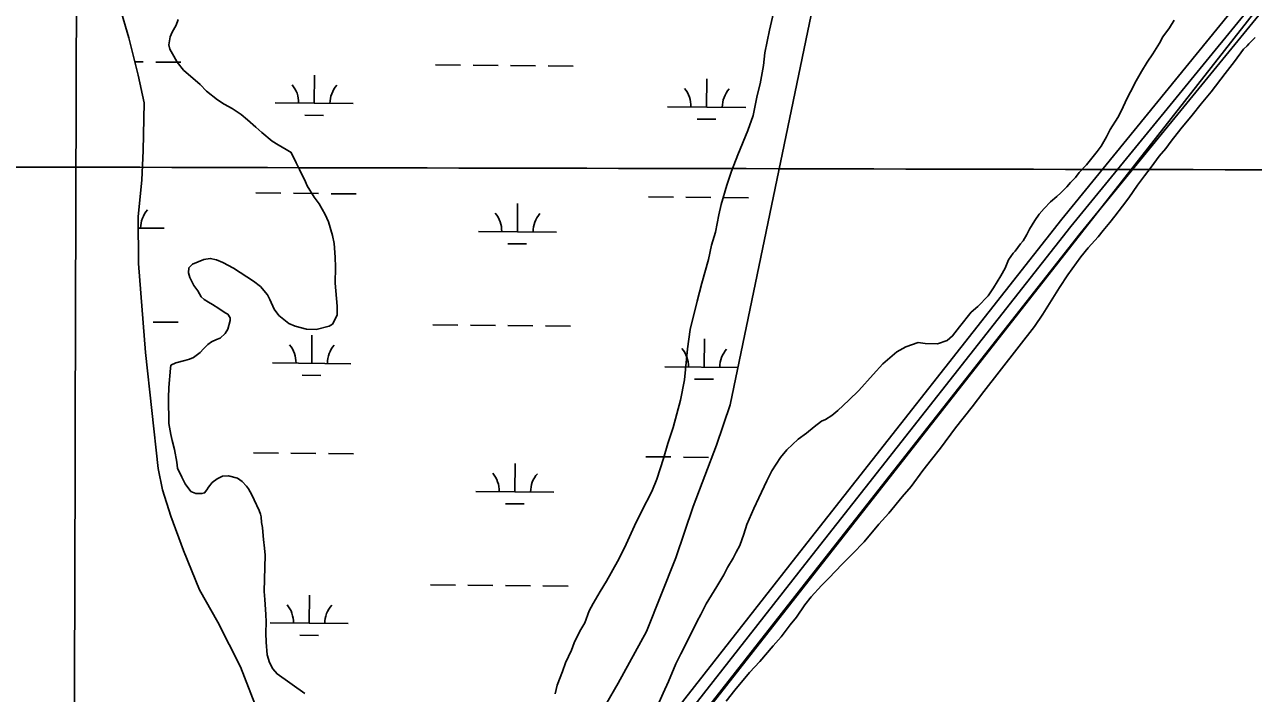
# Model space of a CAD drawing. Extents: x 3192986 to 3230865, y 867483 to 892886.
# Drawn here: x 3202375 to 3203947, y 884361 to 885217 of the extents above; entities that cross this region are included whole.
import ezdxf

# ---------------------------------------------------------------- set-up
doc = ezdxf.new("R2010")
doc.units = 0
for name, color, linetype in [('V-GRID-MAJR', 7, 'Continuous'), ('V-ROAD-CNTR', 7, 'Continuous'), ('V-SITE-VEGE', 7, 'Continuous'), ('V-TOPO-SHOR', 7, 'Continuous'), ('V-WETL-SWMP', 7, 'Continuous')]:
    doc.layers.add(name, color=color, linetype=linetype)

msp = doc.modelspace()

# ---------------------------------------------------------------- linework, layer by layer
at = {"layer": 'V-GRID-MAJR'}
for points in [[(3202414.6, 872911), (3202427.8, 878971.7), (3202441, 885034.4), (3202454.2, 891097.1), (3202454.2, 891099)], [(3197214.9, 885046.1), (3202441, 885034.4), (3207667.2, 885023.3), (3212893.3, 885013.1), (3218119.5, 885003.6), (3223345.6, 884994.8), (3228571.8, 884986.9)]]:
    msp.add_spline(points, degree=3, dxfattribs=at)
at = {"layer": 'V-ROAD-CNTR'}
for points in [[(3206173.4, 887052.4), (3206026.3, 886975.7), (3205875.6, 886886.5), (3205754.6, 886818.6), (3205682.3, 886761.9), (3205618.6, 886704), (3205523.9, 886660.2), (3205350.7, 886564.7), (3205162.5, 886463.5), (3204932.3, 886350.1), (3204813.8, 886286.4), (3204732.1, 886238.3), (3204662.4, 886184.8), (3204612.3, 886107.3), (3204470.3, 885951.9), (3204282, 885700.2), (3204145.4, 885513.8), (3203930.7, 885248), (3203702, 884968.1), (3203366.3, 884541.2), (3202911, 883960.2), (3202738.9, 883744.2)], [(3206180.3, 887039.1), (3206033.6, 886962.6), (3205883.1, 886873.5), (3205762.9, 886806.1), (3205692, 886750.4), (3205627, 886691.4), (3205530.7, 886646.8), (3205357.8, 886551.5), (3205169.4, 886450.2), (3204939.2, 886336.7), (3204821.2, 886273.3), (3204740.5, 886225.8), (3204673.6, 886174.4), (3204624.2, 886098.2), (3204481.8, 885942.3), (3204294.1, 885691.3), (3204157.3, 885504.7), (3203942.4, 885238.5), (3203713.7, 884958.7), (3203378.1, 884532), (3202922.8, 883950.9), (3202587, 883529.5)], [(3206187.1, 887025.8), (3206040.9, 886949.5), (3205890.5, 886860.5), (3205771.3, 886793.6), (3205701.7, 886739), (3205635.4, 886678.7), (3205537.4, 886633.4), (3205365, 886538.3), (3205176.2, 886436.9), (3204946.1, 886323.4), (3204828.5, 886260.2), (3204748.9, 886213.3), (3204684.7, 886164.1), (3204636.1, 886089), (3204493.4, 885932.7), (3204306.1, 885682.4), (3204169.2, 885495.5), (3203954, 885229.1), (3203725.4, 884949.4), (3203389.9, 884522.7), (3202934.5, 883941.6), (3202598.7, 883520.2)]]:
    msp.add_lwpolyline(points, dxfattribs=at)
at = {"layer": 'V-SITE-VEGE'}
for points in [[(3203333.2, 885231.9), (3203327.9, 885209.9), (3203322.2, 885180.9), (3203320.3, 885164.4), (3203316.3, 885141), (3203312.5, 885126), (3203307.1, 885100.7), (3203300.3, 885081.2), (3203287.6, 885050.4), (3203279.4, 885029.5), (3203273.7, 885011.3), (3203266.3, 884986.5), (3203263.5, 884973.4), (3203259.1, 884951.4), (3203253.9, 884934.6), (3203250, 884916.3), (3203241.5, 884886), (3203235.6, 884863), (3203226.5, 884826.6), (3203223.4, 884802.2), (3203219.3, 884762.2), (3203214.3, 884736.5), (3203204.7, 884701.4), (3203198, 884680.9), (3203192.7, 884661.7), (3203183.9, 884635.1), (3203177.7, 884619.3), (3203164.2, 884593.8), (3203155.6, 884575.7), (3203142.5, 884547.3), (3203133.5, 884529.7), (3203119.5, 884504.7)], [(3203279.4, 885029.5), (3203287.6, 885050.4), (3203300.3, 885081.2), (3203307.1, 885100.7), (3203312.5, 885126), (3203316.3, 885141), (3203320.3, 885164.4), (3203322.2, 885180.9), (3203327.9, 885209.9), (3203333.2, 885231.9)], [(3202566.1, 885176.3), (3202561.2, 885185.4), (3202560, 885191.1), (3202561.7, 885201), (3202564.3, 885207), (3202569.3, 885216.3), (3202571.8, 885223.3)], [(3202571.8, 885223.3), (3202569.3, 885216.3), (3202564.3, 885207), (3202561.7, 885201), (3202560, 885191.1), (3202561.2, 885185.4), (3202566.1, 885176.3), (3202570.6, 885168.7), (3202578.8, 885158.5), (3202599.9, 885140), (3202608.1, 885131.7), (3202621.9, 885120.4), (3202630.7, 885115), (3202640.9, 885109.5), (3202652.4, 885101.6), (3202660.3, 885095.2), (3202671.3, 885085.4), (3202678.6, 885078.6), (3202691.9, 885067.8), (3202699.8, 885062.9), (3202710, 885056.9), (3202716.5, 885053.4), (3202722.7, 885040), (3202727.1, 885031.4), (3202734.6, 885015.6), (3202736.8, 885010.4), (3202745.8, 884996), (3202752.2, 884987.7), (3202759.7, 884973.8)], [(3203845.6, 885222.3), (3203839.7, 885212.6), (3203831.3, 885201.1), (3203826.8, 885193.2), (3203818.4, 885179.3), (3203811, 885168.7), (3203804, 885156.7), (3203797.1, 885145.1), (3203790, 885130.7), (3203785.1, 885121.9), (3203778.5, 885107), (3203773.5, 885097.8), (3203764, 885082.5), (3203759, 885073.2), (3203752.1, 885061.2), (3203747.2, 885054.3)], [(3203272.6, 884351.1), (3203283.8, 884365.4), (3203302.4, 884387.9), (3203315.6, 884402.1), (3203332.7, 884421.9), (3203342.9, 884433.3), (3203354.7, 884449), (3203362.6, 884458.6), (3203373.4, 884474.3), (3203381.3, 884484.5), (3203394.5, 884499.1), (3203404.2, 884508.7), (3203421.2, 884526.6), (3203434.4, 884539.9), (3203449, 884555), (3203468, 884577.5), (3203480.7, 884591.7), (3203497.9, 884612.8), (3203509.1, 884625.7), (3203524.4, 884646.4), (3203535.2, 884660.2), (3203546.9, 884675), (3203566.1, 884700.8), (3203587.2, 884727.9), (3203602.4, 884747.2), (3203667.2, 884830.6), (3203677.6, 884846.3), (3203698.9, 884880.5), (3203709.7, 884896.6), (3203726.5, 884919.7), (3203735.8, 884931.2), (3203748.5, 884945.4), (3203754.8, 884953.2), (3203763.2, 884963.8), (3203769.6, 884971.6), (3203779.4, 884984.5), (3203787.7, 884995.1), (3203798.6, 885011.3), (3203807.9, 885023.2), (3203816.3, 885034.3), (3203826.6, 885048.6), (3203834.9, 885058.2), (3203841.8, 885067.9), (3203854.1, 885083.5), (3203868.7, 885101), (3203880, 885115.3), (3203893.2, 885130.9), (3203910.9, 885154.4), (3203922.7, 885169.6), (3203934.5, 885185.2), (3203938.9, 885189.8), (3203941.3, 885192.1), (3203949.1, 885200.3)], [(3202661.7, 884622.9), (3202659, 884626.3), (3202653.5, 884632.1), (3202647.6, 884636.5), (3202636.3, 884639.7), (3202628.3, 884639), (3202621.6, 884635.5), (3202615.3, 884630.9), (3202610.4, 884625), (3202608.4, 884621.7), (3202605.5, 884617.6), (3202602.2, 884616.7), (3202594.2, 884617), (3202588.1, 884619.5), (3202580.9, 884629.2), (3202576.4, 884637.8), (3202571.1, 884649.3), (3202569.9, 884656.8), (3202567.1, 884673), (3202564.2, 884684.8), (3202562.6, 884692.4), (3202559.7, 884706.6), (3202559.3, 884739.2), (3202559.7, 884752.4), (3202561.9, 884777.3), (3202562.5, 884781), (3202568.7, 884784.1), (3202580.1, 884787.1), (3202586.3, 884788.8), (3202591.5, 884791), (3202599.7, 884797.3), (3202604.1, 884801.9), (3202609.9, 884807.4), (3202614.3, 884811), (3202621, 884814.1), (3202625.7, 884815.8), (3202632, 884821.8), (3202635.5, 884827.3), (3202638.2, 884838.1), (3202638.3, 884841.8), (3202635.2, 884846.2), (3202631.9, 884848.2), (3202623.6, 884853.6), (3202615.7, 884858.6), (3202610.6, 884861.6), (3202605.1, 884865), (3202601.4, 884868.4), (3202597, 884876.1), (3202592, 884882.9), (3202586.7, 884893.4), (3202584.9, 884899.1), (3202585.6, 884905.7), (3202590, 884910.3), (3202604.8, 884916.4), (3202612.8, 884917.6), (3202620.8, 884915.9), (3202628.7, 884912.4), (3202642.6, 884905.3), (3202668, 884888.5), (3202677.2, 884881.7), (3202685.9, 884871), (3202689, 884865.3), (3202694.7, 884852.8), (3202700.6, 884844.6), (3202713.5, 884834.3), (3202721.4, 884830.8), (3202735.9, 884827.1), (3202748.1, 884826.7), (3202764.8, 884830.9), (3202769.1, 884833.6), (3202775.1, 884845.2), (3202775, 884856.5), (3202772.6, 884885.8), (3202773.2, 884906.5), (3202772.7, 884919.2), (3202771.3, 884936.7), (3202769.3, 884947.2), (3202764.2, 884964.3), (3202759.7, 884973.8), (3202752.2, 884987.7), (3202745.8, 884996), (3202736.8, 885010.4), (3202734.6, 885015.6), (3202727.1, 885031.4), (3202722.7, 885040), (3202716.5, 885053.4), (3202710, 885056.9), (3202699.8, 885062.9), (3202691.9, 885067.8), (3202678.6, 885078.6), (3202671.3, 885085.4), (3202660.3, 885095.2), (3202652.4, 885101.6), (3202640.9, 885109.5), (3202630.7, 885115), (3202621.9, 885120.4), (3202608.1, 885131.7), (3202599.9, 885140), (3202578.8, 885158.5), (3202570.6, 885168.7), (3202566.1, 885176.3)], [(3203747.2, 885054.3), (3203733.4, 885037.2), (3203724.2, 885027.6), (3203719.3, 885021.2), (3203712.9, 885014.8), (3203708.5, 885009.3), (3203700.8, 885001.5), (3203695.4, 884996.9), (3203687.7, 884990.1), (3203679.4, 884981.4), (3203673, 884974.1), (3203667.6, 884966.2), (3203660.7, 884955.1), (3203657.2, 884948.2), (3203652.7, 884940.3), (3203649.3, 884936.2), (3203642.4, 884926.9), (3203639.9, 884924.2), (3203633.6, 884915.9), (3203629.4, 884905.2), (3203624, 884895.5), (3203614.5, 884880.2), (3203607.6, 884870), (3203594.5, 884856.3), (3203586.2, 884849), (3203571.1, 884830.2), (3203562.2, 884818.6), (3203555.4, 884812.7), (3203543, 884808.4), (3203527, 884808.9), (3203518.1, 884810.1), (3203502.4, 884804.5), (3203490.9, 884798.2), (3203473, 884782.8), (3203460.8, 884769), (3203442.2, 884748.8), (3203429.6, 884736.5), (3203415.5, 884723.2), (3203407.8, 884716.9), (3203399.6, 884711.5), (3203394.8, 884709.3), (3203385.2, 884702), (3203375.5, 884694.3), (3203364.9, 884686.6), (3203350.4, 884672.9), (3203342, 884662.8), (3203331.1, 884645.7), (3203324.6, 884633.2), (3203314.5, 884611.4), (3203308, 884597.9), (3203299.3, 884577.4), (3203295.2, 884564.8), (3203290, 884550.4), (3203285.5, 884542), (3203281.5, 884534.1), (3203274.5, 884522.1), (3203269.6, 884512.8), (3203260.6, 884498), (3203254.1, 884486.9), (3203247.2, 884475.8), (3203240.2, 884461.9), (3203235.7, 884453.5), (3203224.1, 884429.9), (3203214.6, 884411.8), (3203208.1, 884398.8), (3203198.9, 884376.4), (3203192.3, 884361.6), (3203181.7, 884338.3)], [(3203053.8, 884360.6), (3203056.5, 884371.8), (3203063.2, 884389), (3203067.3, 884400.2), (3203074.8, 884416.5), (3203078.4, 884425.8), (3203082.5, 884434.6), (3203087, 884443), (3203091.9, 884451.3), (3203097.6, 884466.7), (3203102.6, 884476), (3203111.6, 884491.7), (3203119.5, 884504.7), (3203133.5, 884529.7), (3203142.5, 884547.3), (3203155.6, 884575.7), (3203164.2, 884593.8), (3203177.7, 884619.3), (3203183.9, 884635.1), (3203192.7, 884661.7), (3203198, 884680.9), (3203204.7, 884701.4), (3203214.3, 884736.5), (3203219.3, 884762.2), (3203223.4, 884802.2), (3203226.5, 884826.6), (3203235.6, 884863), (3203241.5, 884886), (3203250, 884916.3), (3203253.9, 884934.6), (3203259.1, 884951.4), (3203263.5, 884973.4), (3203266.3, 884986.5), (3203273.7, 885011.3), (3203279.4, 885029.5)], [(3202759.7, 884973.8), (3202764.2, 884964.3), (3202769.3, 884947.2), (3202771.3, 884936.7), (3202772.7, 884919.2), (3202773.2, 884906.5), (3202772.6, 884885.8), (3202775, 884856.5), (3202775.1, 884845.2), (3202769.1, 884833.6), (3202764.8, 884830.9), (3202748.1, 884826.7), (3202735.9, 884827.1), (3202721.4, 884830.8), (3202713.5, 884834.3), (3202700.6, 884844.6), (3202694.7, 884852.8), (3202689, 884865.3), (3202685.9, 884871), (3202677.2, 884881.7), (3202668, 884888.5), (3202642.6, 884905.3), (3202628.7, 884912.4), (3202620.8, 884915.9), (3202612.8, 884917.6), (3202604.8, 884916.4), (3202590, 884910.3), (3202585.6, 884905.7), (3202584.9, 884899.1), (3202586.7, 884893.4), (3202592, 884882.9), (3202597, 884876.1), (3202601.4, 884868.4), (3202605.1, 884865), (3202610.6, 884861.6), (3202615.7, 884858.6), (3202623.6, 884853.6), (3202631.9, 884848.2), (3202635.2, 884846.2), (3202638.3, 884841.8), (3202638.2, 884838.1), (3202635.5, 884827.3), (3202632, 884821.8), (3202625.7, 884815.8), (3202621, 884814.1), (3202614.3, 884811), (3202609.9, 884807.4), (3202604.1, 884801.9), (3202599.7, 884797.3), (3202591.5, 884791), (3202586.3, 884788.8), (3202580.1, 884787.1), (3202568.7, 884784.1), (3202562.5, 884781), (3202561.9, 884777.3), (3202559.7, 884752.4), (3202559.3, 884739.2), (3202559.7, 884706.6), (3202562.6, 884692.4), (3202564.2, 884684.8), (3202567.1, 884673), (3202569.9, 884656.8), (3202571.1, 884649.3), (3202576.4, 884637.8), (3202580.9, 884629.2), (3202588.1, 884619.5), (3202594.2, 884617), (3202602.2, 884616.7), (3202605.5, 884617.6), (3202608.4, 884621.7), (3202610.4, 884625), (3202615.3, 884630.9), (3202621.6, 884635.5), (3202628.3, 884639), (3202636.3, 884639.7), (3202647.6, 884636.5), (3202653.5, 884632.1), (3202659, 884626.3), (3202661.7, 884622.9), (3202666.2, 884615.2), (3202668.9, 884609), (3202675.5, 884595.2), (3202677.2, 884590.4), (3202678.1, 884587.1), (3202678.3, 884580), (3202679.5, 884573.3), (3202680.6, 884562.9), (3202681, 884558.2), (3202682, 884546.9), (3202683.2, 884537.9), (3202681.7, 884491.3), (3202682.8, 884481.3), (3202683.1, 884474.7), (3202684.1, 884462), (3202684.3, 884452.5), (3202683.9, 884438), (3202684.5, 884426.6), (3202685.8, 884410.6), (3202688.8, 884400.6), (3202692.8, 884392.4), (3202698.3, 884386.1)], [(3202733.8, 884361), (3202698.3, 884386.1), (3202692.8, 884392.4), (3202688.8, 884400.6), (3202685.8, 884410.6), (3202684.5, 884426.6), (3202683.9, 884438), (3202684.3, 884452.5), (3202684.1, 884462), (3202683.1, 884474.7), (3202682.8, 884481.3), (3202681.7, 884491.3), (3202683.2, 884537.9), (3202682, 884546.9), (3202681, 884558.2), (3202680.6, 884562.9), (3202679.5, 884573.3), (3202678.3, 884580), (3202678.1, 884587.1), (3202677.2, 884590.4), (3202675.5, 884595.2), (3202668.9, 884609), (3202666.2, 884615.2), (3202661.7, 884622.9)], [(3203119.5, 884504.7), (3203111.6, 884491.7), (3203102.6, 884476), (3203097.6, 884466.7), (3203091.9, 884451.3), (3203087, 884443), (3203082.5, 884434.6), (3203078.4, 884425.8), (3203074.8, 884416.5), (3203067.3, 884400.2), (3203063.2, 884389), (3203056.5, 884371.8), (3203053.8, 884360.6)], [(3202698.3, 884386.1), (3202733.8, 884361)]]:
    msp.add_lwpolyline(points, dxfattribs=at)
at = {"layer": 'V-TOPO-SHOR'}
msp.add_lwpolyline([(3202980.2, 883997.6), (3204657.2, 886137), (3206580.7, 887189)], dxfattribs=at)
at = {"layer": 'V-WETL-SWMP'}
for p, q in [((3202516.2, 885169.2), (3202527, 885169.1)), ((3202543, 885168.9), (3202575, 885168.6)), ((3202900.9, 885165.4), (3202932.9, 885165.1)), ((3202948.9, 885164.9), (3202980.9, 885164.6)), ((3202996.9, 885164.5), (3203028.9, 885164.2)), ((3203044.9, 885164), (3203076.9, 885163.7)), ((3202745.8, 885116.2), (3202746.2, 885152.2)), ((3203247.7, 885111.3), (3203248, 885147.3)), ((3202695.8, 885116.7), (3202795.8, 885115.7)), ((3202733.7, 885100.9), (3202757.7, 885100.6)), ((3203197.7, 885111.8), (3203297.7, 885110.8)), ((3203235.5, 885096), (3203259.5, 885095.7)), ((3202671.3, 885001.5), (3202703.3, 885001.2)), ((3202719.3, 885001), (3202751.3, 885000.7)), ((3202767.3, 885000.5), (3202799.3, 885000.2)), ((3203005.7, 884951.8), (3203006, 884987.8)), ((3203173.2, 884996.6), (3203205.2, 884996.2)), ((3203221.2, 884996.1), (3203253.2, 884995.8)), ((3203269.2, 884995.6), (3203301.2, 884995.3)), ((3202520.6, 884956.5), (3202553.8, 884956.2)), ((3202955.7, 884952.3), (3203055.7, 884951.3)), ((3202993.5, 884936.5), (3203017.5, 884936.2)), ((3202539.8, 884836.2), (3202571.8, 884835.9)), ((3202897.6, 884832.7), (3202929.6, 884832.4)), ((3202945.6, 884832.3), (3202977.6, 884832)), ((3202993.6, 884831.8), (3203025.6, 884831.5)), ((3203041.6, 884831.3), (3203073.6, 884831)), ((3202742.6, 884783.5), (3202742.9, 884819.5)), ((3203244.4, 884778.6), (3203244.8, 884814.6)), ((3202692.6, 884784), (3202792.6, 884783)), ((3202730.4, 884768.2), (3202754.4, 884768)), ((3203194.4, 884779.1), (3203287.8, 884778.2)), ((3203232.3, 884763.3), (3203256.3, 884763.1)), ((3202668, 884668.8), (3202700, 884668.5)), ((3202716, 884668.3), (3202748, 884668)), ((3202764, 884667.9), (3202796, 884667.6)), ((3203169.9, 884663.9), (3203201.9, 884663.6)), ((3203217.9, 884663.4), (3203249.9, 884663.1)), ((3203002.4, 884619.1), (3203002.8, 884655.1)), ((3202952.4, 884619.6), (3203052.4, 884618.6)), ((3202990.3, 884603.8), (3203014.3, 884603.6)), ((3202739.3, 884450.9), (3202739.7, 884486.9)), ((3202894.4, 884500.1), (3202926.4, 884499.8)), ((3202942.4, 884499.6), (3202974.4, 884499.3)), ((3202990.4, 884499.1), (3203022.4, 884498.8)), ((3203038.4, 884498.7), (3203070.4, 884498.4)), ((3202689.3, 884451.3), (3202789.3, 884450.4)), ((3202727.2, 884435.5), (3202751.2, 884435.3))]:
    msp.add_line(p, q, dxfattribs=at)
for points in [[(3202670, 884347.9), (3202651.7, 884395.2), (3202622.5, 884452.3), (3202599.2, 884493.5), (3202578.6, 884544), (3202562.5, 884588.1), (3202551.7, 884621.7), (3202546.2, 884648.8), (3202530.2, 884797.5), (3202521, 884911.1), (3202520.5, 884971.3), (3202525.1, 885017.9), (3202527, 885055.9), (3202528.1, 885116.9), (3202520.5, 885152), (3202508.5, 885199.9), (3202497, 885239), (3202482.4, 885306), (3202470.6, 885333.4), (3202451.5, 885356.9), (3202429.4, 885386.1), (3202405.2, 885420.9), (3202336, 885490.4)], [(3203385.9, 885252.4), (3203277.9, 884730.4), (3203260.5, 884678.6), (3203230.3, 884600.3), (3203208.5, 884534.4), (3203170.7, 884440.5), (3203134.6, 884374.3), (3203102.8, 884319.8)]]:
    msp.add_lwpolyline(points, dxfattribs=at)
for centre, start, end in [((3202690.6, 885117.2), 358.6685, 40.2121), ((3202801.1, 885116.1), 138.6685, 180.2121), ((3203192.5, 885112.3), 358.6685, 40.2121), ((3203302.9, 885111.2), 138.6685, 180.2121), ((3202559, 884956.6), 138.6685, 180.2121), ((3202950.4, 884952.8), 358.6685, 40.2121), ((3203060.9, 884951.7), 138.6685, 180.2121), ((3202687.3, 884784.5), 358.6685, 40.2121), ((3202797.8, 884783.5), 138.6685, 180.2121), ((3203189.2, 884779.6), 358.6685, 40.2121), ((3203299.7, 884778.5), 138.6685, 180.2121), ((3202947.2, 884620.1), 358.6685, 40.2121), ((3203057.7, 884619), 138.6685, 180.2121), ((3202684.1, 884451.9), 358.6685, 40.2121), ((3202794.6, 884450.8), 138.6685, 180.2121)]:
    msp.add_arc(centre, 35.2, start, end, dxfattribs=at)

doc.saveas('drawing.dxf')
